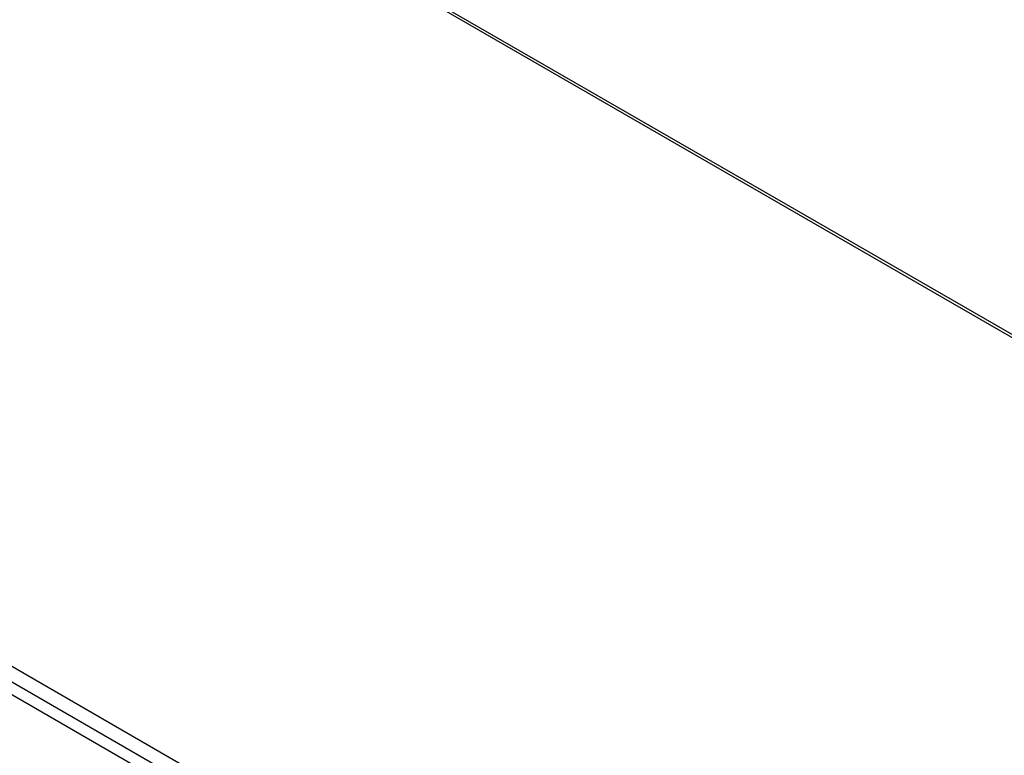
# Model space of a CAD drawing. Header units: inches. Extents: x 23 to 567, y 61 to 264.
# Tile 288 of 292: x 548 to 559, y 219 to 227. Entities that reach past the tile are written whole.
import ezdxf

# ---------------------------------------------------------------- set-up
doc = ezdxf.new("R2010")
doc.units = ezdxf.units.IN
doc.header["$MEASUREMENT"] = 0
doc.layers.add('Visible Edges(ANSI)', color=7, linetype='Continuous', lineweight=25)
doc.layers.add('Visible Tangent Edges(ANSI)', color=7, linetype='Continuous', lineweight=25)

msp = doc.modelspace()

# ---------------------------------------------------------------- linework, layer by layer
at = {"layer": 'Visible Edges(ANSI)'}
for p, q in [((529.103, 240.841), (566.154, 219.45)), ((520.577, 235.796), (558.481, 213.912))]:
    msp.add_line(p, q, dxfattribs=at)
at = {"layer": 'Visible Tangent Edges(ANSI)'}
for p, q in [((566.154, 219.416), (529.054, 240.836)), ((558.752, 214.053), (520.708, 236.018)), ((520.638, 235.897), (558.682, 213.932))]:
    msp.add_line(p, q, dxfattribs=at)

doc.saveas('drawing.dxf')
